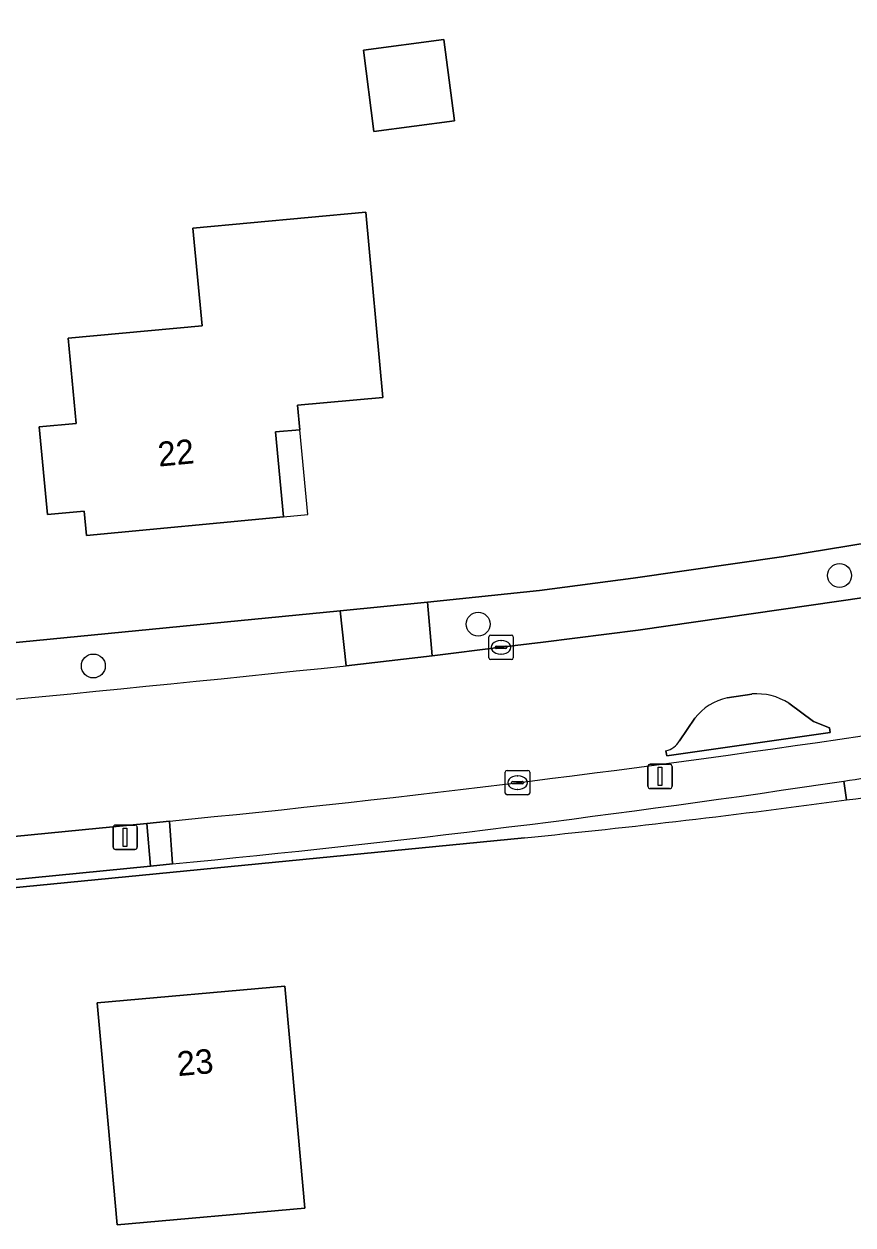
# Model space of a CAD drawing. Extents: x 162661 to 163484, y 380247 to 381230.
# Drawn here: x 163156.79 to 163190.67, y 380759.98 to 380809.08 of the extents above; entities that cross this region are included whole.
import ezdxf

# ---------------------------------------------------------------- set-up
doc = ezdxf.new("R2010")
doc.units = 0
for name, color, linetype in [('IMGEO_Berm_groen', 7, 'Continuous'), ('IMGEO_Boom', 7, 'Continuous'), ('IMGEO_Erf', 7, 'Continuous'), ('IMGEO_Groenvoorziening', 7, 'Continuous'), ('IMGEO_Haag', 7, 'Continuous'), ('IMGEO_Kolk', 7, 'Continuous'), ('IMGEO_Lichtmast', 7, 'Continuous'), ('IMGEO_Pand', 7, 'Continuous'), ('IMGEO_Pand_nummerreeks', 7, 'Continuous'), ('IMGEO_Pand_overbouw', 7, 'Continuous'), ('IMGEO_Parkeervlak_halfverhard', 7, 'Continuous'), ('IMGEO_Rijbaan_lokaal_gesloten', 7, 'Continuous'), ('IMGEO_Voetpad_halfverhard', 7, 'Continuous'), ('IMGEO_Voetpad_open', 7, 'Continuous')]:
    doc.layers.add(name, color=color, linetype=linetype)

msp = doc.modelspace()

# ---------------------------------------------------------------- linework, layer by layer
at = {"layer": 'IMGEO_Berm_groen'}
for points in [[(163224.238, 380791.803), (163223.823, 380793.651), (163216.422, 380792.223), (163203.861, 380789.941), (163187.844, 380787.314), (163181.694, 380786.429), (163177.861, 380785.922), (163173.288, 380785.441), (163173.468, 380783.251), (163176.289, 380783.598), (163178.011, 380783.803), (163181.895, 380784.303), (163191.229, 380785.642)], [(163169.717, 380785.094), (163135.951, 380781.798)], [(163169.963, 380782.843), (163169.717, 380785.094)]]:
    msp.add_lwpolyline(points, dxfattribs=at)
msp.add_arc((162944.766, 382949.195), 2178.026, 275.068746, 275.934695, dxfattribs=at)
at = {"layer": 'IMGEO_Boom'}
for centre in [(163190.123, 380786.533), (163175.354, 380784.543), (163159.625, 380782.836)]:
    msp.add_circle(centre, 0.489, dxfattribs=at)
at = {"layer": 'IMGEO_Erf'}
for points in [[(163127.759, 380780.998), (163130.169, 380781.233), (163135.951, 380781.798), (163169.717, 380785.094), (163173.288, 380785.441), (163177.861, 380785.922), (163181.694, 380786.429), (163187.844, 380787.314), (163203.861, 380789.941), (163216.422, 380792.223), (163223.823, 380793.651), (163227.184, 380794.299), (163228.163, 380794.477), (163230.868, 380795.207), (163233.609, 380795.947), (163234.804, 380796.412), (163249.489, 380802.652), (163259.718, 380807.867), (163268.827, 380813.377), (163271.872, 380815.173), (163286.296, 380824.946), (163299.265, 380834.754)], [(163177.253, 380775.814), (163129.006, 380771.1), (163125.314, 380770.739), (163110.198, 380769.262)]]:
    msp.add_lwpolyline(points, dxfattribs=at)
for points in [[(163173.949, 380808.44), (163174.381, 380805.115), (163171.092, 380804.689), (163170.66, 380808.013)], [(163167.393, 380788.936), (163159.346, 380788.172), (163159.253, 380789.167), (163157.749, 380789.026), (163157.415, 380792.61), (163158.918, 380792.75), (163158.593, 380796.234), (163164.069, 380796.744), (163163.697, 380800.726), (163170.756, 380801.383), (163171.46, 380793.815), (163167.975, 380793.49), (163168.067, 380792.494), (163167.071, 380792.401)], [(163168.265, 380760.675), (163160.604, 380759.985), (163160.233, 380764.101), (163159.787, 380769.062), (163167.447, 380769.752), (163167.896, 380764.773)]]:
    msp.add_lwpolyline(points, close=True, dxfattribs=at)
for centre, radius, start, end in [((163140.365, 381145.877), 371.9, 277.73293, 279.61844), ((163140.379, 381146.491), 372.506, 275.68092, 277.71802)]:
    msp.add_arc(centre, radius, start, end, dxfattribs=at)
at = {"layer": 'IMGEO_Groenvoorziening'}
for points in [[(163186.535, 380781.69), (163185.525, 380781.532)], [(163183.028, 380779.371), (163183.069, 380779.165), (163189.743, 380780.121), (163189.708, 380780.306), (163189.063, 380780.568), (163188.055, 380781.313)], [(163184.214, 380780.702), (163183.577, 380779.771)], [(163190.406, 380777.359), (163190.298, 380778.133)], [(163162.866, 380774.747), (163161.96, 380774.658), (163153.238, 380773.792), (163148.788, 380773.381), (163147.547, 380773.273), (163138.129, 380772.447), (163133.305, 380771.987), (163128.949, 380771.637), (163129.006, 380771.1), (163177.253, 380775.814)]]:
    msp.add_lwpolyline(points, dxfattribs=at)
for centre, radius, start, end in [((163186.72, 380779.185), 2.512, 57.909, 94.2314), ((163186.025, 380779.292), 2.295, 102.5815, 142.0947), ((163182.851, 380780.19), 0.838, 282.1696, 329.9844), ((163113.891, 381284.333), 511.934, 275.48963, 278.5835), ((163140.379, 381146.491), 372.506, 275.68092, 277.71802)]:
    msp.add_arc(centre, radius, start, end, dxfattribs=at)
at = {"layer": 'IMGEO_Haag'}
for points in [[(163190.406, 380777.359), (163190.298, 380778.133)], [(163162.866, 380774.747), (163161.96, 380774.658), (163153.238, 380773.792), (163148.788, 380773.381), (163147.547, 380773.273), (163138.129, 380772.447), (163133.305, 380771.987), (163128.949, 380771.637), (163129.006, 380771.1), (163177.253, 380775.814)]]:
    msp.add_lwpolyline(points, dxfattribs=at)
for centre, radius, start, end in [((163113.891, 381284.333), 511.934, 275.48963, 278.5835), ((163140.379, 381146.491), 372.506, 275.68092, 277.71802)]:
    msp.add_arc(centre, radius, start, end, dxfattribs=at)
at = {"layer": 'IMGEO_Kolk'}
for p, q in [((163175.863, 380784.098), (163176.715, 380784.098)), ((163175.788, 380783.172), (163175.788, 380784.024)), ((163176.047, 380783.592), (163176.047, 380783.604)), ((163176.09, 380783.641), (163176.488, 380783.641)), ((163176.276, 380783.878), (163176.301, 380783.878)), ((163176.531, 380783.604), (163176.531, 380783.592)), ((163176.789, 380784.024), (163176.789, 380783.172)), ((163176.715, 380783.098), (163175.863, 380783.098)), ((163176.485, 380783.555), (163176.087, 380783.555)), ((163176.299, 380783.318), (163176.274, 380783.318)), ((163176.462, 380777.641), (163176.462, 380778.493)), ((163176.537, 380778.567), (163177.389, 380778.567)), ((163176.95, 380778.347), (163176.975, 380778.347)), ((163177.463, 380778.493), (163177.463, 380777.641)), ((163176.721, 380778.061), (163176.721, 380778.073)), ((163177.159, 380778.024), (163176.761, 380778.024)), ((163176.764, 380778.11), (163177.162, 380778.11)), ((163176.973, 380777.787), (163176.948, 380777.787)), ((163177.205, 380778.073), (163177.205, 380778.061)), ((163177.389, 380777.567), (163176.537, 380777.567))]:
    msp.add_line(p, q, dxfattribs=at)
for points in [[(163175.863, 380784.098), (163176.715, 380784.098)], [(163175.788, 380783.172), (163175.788, 380784.024)], [(163176.789, 380784.024), (163176.789, 380783.172)], [(163176.715, 380783.098), (163175.863, 380783.098)], [(163176.462, 380777.641), (163176.462, 380778.493)], [(163176.537, 380778.567), (163177.389, 380778.567)], [(163177.463, 380778.493), (163177.463, 380777.641)], [(163177.389, 380777.567), (163176.537, 380777.567)]]:
    msp.add_lwpolyline(points, dxfattribs=at)
for centre, radius, start, end in [((163175.865, 380784.022), 0.0765, 91.552, 178.448), ((163175.865, 380784.022), 0.0765, 91.552, 178.448), ((163176.713, 380784.022), 0.0765, 1.552, 88.448), ((163176.713, 380784.022), 0.0765, 1.552, 88.448), ((163176.087, 380783.601), 0.0403, 85.8775, 175.7526), ((163176.084, 380783.591), 0.0366, 178.938, 274.7102), ((163176.488, 380783.598), 0.043, 264.8664, 352.4533), ((163176.492, 380783.603), 0.0386, 1.7309, 96.639), ((163175.865, 380783.174), 0.0765, 181.552, 268.448), ((163175.865, 380783.174), 0.0765, 181.552, 268.448), ((163176.713, 380783.174), 0.0765, 271.552, 358.448), ((163176.713, 380783.174), 0.0765, 271.552, 358.448), ((163176.539, 380778.491), 0.0765, 91.552, 178.448), ((163176.539, 380778.491), 0.0765, 91.552, 178.448), ((163177.387, 380778.491), 0.0765, 1.552, 88.448), ((163177.387, 380778.491), 0.0765, 1.552, 88.448), ((163176.761, 380778.07), 0.0403, 85.8775, 175.7526), ((163176.758, 380778.06), 0.0366, 178.938, 274.7102), ((163177.162, 380778.067), 0.043, 264.8664, 352.4533), ((163177.166, 380778.072), 0.0386, 1.7309, 96.639), ((163176.539, 380777.643), 0.0765, 181.552, 268.448), ((163176.539, 380777.643), 0.0765, 181.552, 268.448), ((163177.387, 380777.643), 0.0765, 271.552, 358.448), ((163177.387, 380777.643), 0.0765, 271.552, 358.448)]:
    msp.add_arc(centre, radius, start, end, dxfattribs=at)
for centre, major_axis, ratio, start_param, end_param in [((163176.275, 380783.598), (-0.387, 0.002), 0.722429, 4.712389, 7.853982), ((163176.3, 380783.598), (-0.39, 0.002), 0.717154, 1.570796, 4.712389), ((163176.949, 380778.067), (-0.387, 0.002), 0.722429, 4.712389, 7.853982), ((163176.974, 380778.067), (-0.39, 0.002), 0.717154, 1.570796, 4.712389)]:
    msp.add_ellipse(centre, major_axis=major_axis, ratio=ratio, start_param=start_param, end_param=end_param, dxfattribs=at)
at = {"layer": 'IMGEO_Lichtmast'}
for p, q in [((163182.288, 380777.921), (163182.288, 380778.721)), ((163182.288, 380778.721), (163182.288, 380777.921)), ((163182.388, 380778.821), (163183.178, 380778.821)), ((163183.178, 380778.821), (163182.388, 380778.821)), ((163183.278, 380778.721), (163183.278, 380777.921)), ((163183.278, 380777.921), (163183.278, 380778.721)), ((163183.178, 380777.821), (163182.388, 380777.821)), ((163182.388, 380777.821), (163183.178, 380777.821)), ((163160.43, 380775.434), (163160.43, 380776.234)), ((163160.43, 380776.234), (163160.43, 380775.434)), ((163160.53, 380776.334), (163161.32, 380776.334)), ((163161.32, 380776.334), (163160.53, 380776.334)), ((163161.42, 380776.234), (163161.42, 380775.434)), ((163161.42, 380775.434), (163161.42, 380776.234)), ((163161.32, 380775.334), (163160.53, 380775.334)), ((163160.53, 380775.334), (163161.32, 380775.334))]:
    msp.add_line(p, q, dxfattribs=at)
for points in [[(163182.708, 380778.696), (163182.858, 380778.696), (163182.858, 380777.946), (163182.708, 380777.946), (163182.708, 380778.696)], [(163160.85, 380776.209), (163161, 380776.209), (163161, 380775.459), (163160.85, 380775.459), (163160.85, 380776.209)]]:
    msp.add_lwpolyline(points, dxfattribs=at)
for centre, start, end in [((163182.388, 380778.721), 90, 180), ((163182.388, 380778.721), 90, 180), ((163183.178, 380778.721), 0, 90), ((163183.178, 380778.721), 360, 90), ((163182.388, 380777.921), 180, 270), ((163182.388, 380777.921), 180, 270), ((163183.178, 380777.921), 270, 0), ((163183.178, 380777.921), 270, 0), ((163160.53, 380776.234), 90, 180), ((163160.53, 380776.234), 90, 180), ((163161.32, 380776.234), 0, 90), ((163161.32, 380776.234), 360, 90), ((163160.53, 380775.434), 180, 270), ((163160.53, 380775.434), 180, 270), ((163161.32, 380775.434), 270, 0), ((163161.32, 380775.434), 270, 0)]:
    msp.add_arc(centre, 0.1, start, end, dxfattribs=at)
at = {"layer": 'IMGEO_Pand'}
for points in [[(163170.66, 380808.013), (163171.092, 380804.689), (163174.381, 380805.115), (163173.949, 380808.44)], [(163167.393, 380788.936), (163167.071, 380792.401), (163168.067, 380792.494), (163167.975, 380793.49), (163171.46, 380793.815), (163170.756, 380801.383), (163163.697, 380800.726), (163164.069, 380796.744), (163158.593, 380796.234), (163158.918, 380792.75), (163157.415, 380792.61), (163157.749, 380789.026), (163159.253, 380789.167), (163159.346, 380788.172)], [(163167.896, 380764.773), (163167.447, 380769.752), (163159.787, 380769.062), (163160.233, 380764.101), (163160.604, 380759.985), (163168.265, 380760.675)]]:
    msp.add_lwpolyline(points, close=True, dxfattribs=at)
at = {"layer": 'IMGEO_Pand_overbouw'}
msp.add_lwpolyline([(163167.393, 380788.936), (163168.389, 380789.029), (163168.067, 380792.494), (163167.071, 380792.401)], close=True, dxfattribs=at)
at = {"layer": 'IMGEO_Parkeervlak_halfverhard'}
msp.add_lwpolyline([(163161.816, 380776.396), (163153.044, 380775.534), (163148.627, 380775.118), (163148.788, 380773.381), (163153.238, 380773.792), (163161.96, 380774.658)], close=True, dxfattribs=at)
msp.add_lwpolyline([(163162.732, 380776.494), (163162.866, 380774.747)], dxfattribs=at)
for centre, radius, start, end in [((163106.831, 381347.28), 573.517, 275.593578, 278.535284), ((163149.804, 381049.726), 274.595, 278.48015, 278.8662), ((163113.891, 381284.333), 511.934, 275.48963, 278.5835)]:
    msp.add_arc(centre, radius, start, end, dxfattribs=at)
at = {"layer": 'IMGEO_Rijbaan_lokaal_gesloten'}
for points in [[(163191.229, 380785.642), (163181.895, 380784.303), (163178.011, 380783.803), (163176.289, 380783.598), (163173.468, 380783.251), (163169.963, 380782.843)], [(163185.525, 380781.532), (163186.535, 380781.69)], [(163188.055, 380781.313), (163189.063, 380780.568), (163189.708, 380780.306), (163189.743, 380780.121), (163183.069, 380779.165), (163183.028, 380779.371)], [(163183.577, 380779.771), (163184.214, 380780.702)], [(163137.197, 380779.687), (163131.316, 380779.18), (163129.656, 380779.042), (163127.927, 380778.898), (163124.447, 380778.625), (163122.096, 380778.441), (163121.228, 380778.336), (163113.611, 380777.772), (163111.385, 380777.62), (163111.403, 380777.32), (163111.711, 380772.35), (163111.73, 380772.04), (163125.124, 380773.071), (163128.826, 380773.368), (163131.875, 380773.629), (163137.859, 380774.152), (163147.426, 380774.997), (163148.627, 380775.118), (163153.044, 380775.534), (163161.816, 380776.396), (163162.732, 380776.494)]]:
    msp.add_lwpolyline(points, dxfattribs=at)
for centre, radius, start, end in [((162944.766, 382949.195), 2178.026, 275.068746, 275.934695), ((163186.72, 380779.185), 2.512, 57.909, 94.2314), ((163186.025, 380779.292), 2.295, 102.5815, 142.0947), ((163106.831, 381347.28), 573.517, 275.593578, 278.535284), ((163182.851, 380780.19), 0.838, 282.1696, 329.9844)]:
    msp.add_arc(centre, radius, start, end, dxfattribs=at)
at = {"layer": 'IMGEO_Voetpad_halfverhard'}
msp.add_lwpolyline([(163190.298, 380778.133), (163190.406, 380777.359)], dxfattribs=at)
for centre, radius, start, end in [((163140.365, 381145.877), 371.9, 277.73293, 279.61844), ((163149.804, 381049.726), 274.595, 278.48015, 278.8662)]:
    msp.add_arc(centre, radius, start, end, dxfattribs=at)
at = {"layer": 'IMGEO_Voetpad_open'}
for points in [[(163173.288, 380785.441), (163169.717, 380785.094), (163169.963, 380782.843), (163173.468, 380783.251)], [(163161.96, 380774.658), (163162.866, 380774.747), (163162.732, 380776.494), (163161.816, 380776.396)]]:
    msp.add_lwpolyline(points, close=True, dxfattribs=at)

# ---------------------------------------------------------------- texts
at = {"layer": 'IMGEO_Pand_nummerreeks'}
for s, rotation, p in [('22', 5.4235, (163162.305, 380790.984)), ('23', 5.1472, (163163.088, 380766.067))]:
    msp.add_text(s, height=1, rotation=rotation, dxfattribs=at).set_placement(p)

doc.saveas('drawing.dxf')
